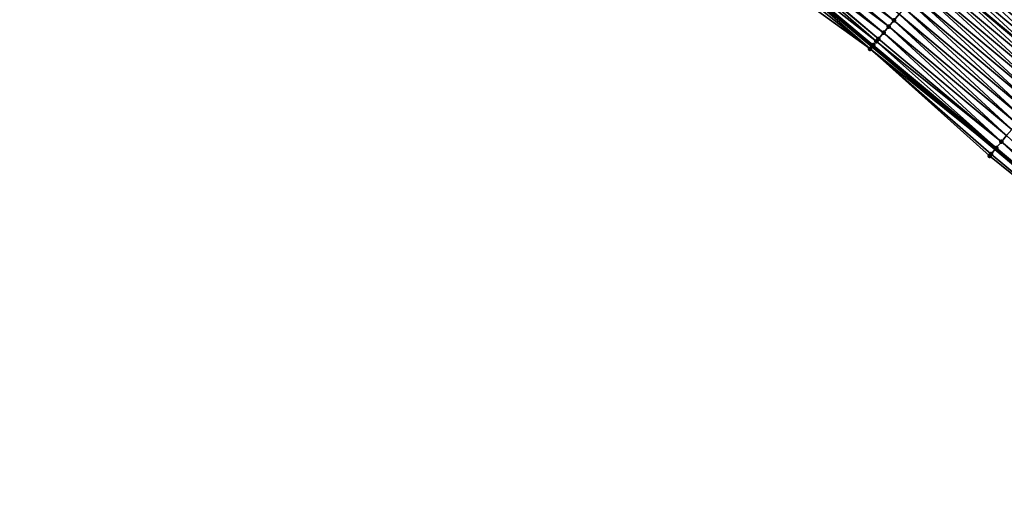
# Model space of a CAD drawing. Header units: feet. Extents: x 2007189 to 2022806, y 818621 to 837694.
# Tile 409 of 656: x 2017072 to 2017195, y 818711 to 818771. Entities that reach past the tile are written whole.
import ezdxf

# ---------------------------------------------------------------- set-up
doc = ezdxf.new("R2010")
doc.units = ezdxf.units.FT
doc.header["$MEASUREMENT"] = 0
for name, color, linetype, lineweight in [('EP_Travel Lane', 172, 'Continuous', 53), ('Road Shots', 141, 'Continuous', 100), ('Road X-Section', 40, 'Continuous', 13), ('STRIPING', 60, 'Continuous', 53)]:
    doc.layers.add(name, color=color, linetype=linetype, lineweight=lineweight)
doc.layers.add('I-77-MM17-21_SB-Surface-Border', color=7, linetype='Continuous')
doc.layers.add('I-77-MM17-21_SB-Surface-TIN', color=7, linetype='Continuous')

msp = doc.modelspace()

# ---------------------------------------------------------------- linework, layer by layer
at = {"layer": 'EP_Travel Lane'}
msp.add_polyline3d([(2017070.938029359, 818857.1195621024, 278.6535262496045), (2017086.277400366, 818844.286020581, 278.7181300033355), (2017101.61676804, 818831.4524818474, 278.7845818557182), (2017116.956138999, 818818.6189403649, 278.849228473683), (2017132.295548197, 818805.7853668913, 278.8932618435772), (2017147.635018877, 818792.9517419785, 278.904111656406), (2017162.974567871, 818780.1180515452, 278.872728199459), (2017178.314059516, 818767.2844090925, 278.8722429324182), (2017193.640782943, 818754.4558058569, 278.9156085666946), (2017208.965912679, 818741.6049340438, 278.8966614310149), (2017224.290997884, 818728.7540995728, 278.8645873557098), (2017239.616065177, 818715.9032801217, 278.8272637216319), (2017254.94092502, 818703.0526346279, 278.728892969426), (2017270.265811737, 818690.2019665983, 278.6384281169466), (2017285.590665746, 818677.3513259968, 278.5383362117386), (2017300.915501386, 818664.5007007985, 278.4328399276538), (2017316.240269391, 818651.6501323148, 278.3074304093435), (2017331.564989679, 818638.7996038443, 278.1679843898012), (2017346.873128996, 818625.9656354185, 278.0020297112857), (2017352.742518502, 818621.0491638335, 277.9247102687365)], dxfattribs=at)
at = {"layer": 'I-77-MM17-21_SB-Surface-Border', "color": 3, "linetype": 'Continuous', "lineweight": -3}
msp.add_polyline3d([(2017269.7083127, 818689.5374826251, 278.604562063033), (2017253.983434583, 818701.9114045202, 278.6701140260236), (2017238.631830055, 818714.7301849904, 278.7651190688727), (2017222.811778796, 818726.9909488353, 278.7844641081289), (2017208.534410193, 818741.0906155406, 278.8719008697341), (2017192.948255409, 818753.630364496, 278.8759617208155), (2017178.052859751, 818766.9722036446, 278.8581549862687), (2017161.847543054, 818778.7709051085, 278.8007198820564), (2017146.11639753, 818791.1365089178, 278.8053447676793), (2017131.117831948, 818804.3776190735, 278.8155457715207), (2017116.603386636, 818818.1973041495, 278.8301322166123), (2017101.352319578, 818831.1363914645, 278.7698289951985), (2017085.954980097, 818843.9006351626, 278.6995043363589), (2017070.209611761, 818856.2489015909, 278.6138580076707)], dxfattribs=at)
at = {"layer": 'I-77-MM17-21_SB-Surface-TIN', "color": 128, "linetype": 'Continuous', "lineweight": -3}
for points in [[(2017165.046744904, 818782.5947581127, 278.9542017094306), (2017181.026984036, 818770.5268842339, 278.9615654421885), (2017165.688449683, 818783.361709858, 278.9724298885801)], [(2017165.688449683, 818783.361709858, 278.9724298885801), (2017181.026984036, 818770.5268842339, 278.9615654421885), (2017181.668686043, 818771.2938382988, 278.9812923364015)], [(2017191.294289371, 818782.7980879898, 279.2376844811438), (2017206.639350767, 818769.9521331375, 279.2250051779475), (2017191.93599097, 818783.5650423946, 279.2576306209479)], [(2017191.93599097, 818783.5650423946, 279.2576306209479), (2017206.639350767, 818769.9521331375, 279.2250051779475), (2017207.282023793, 818770.718273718, 279.24410652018)], [(2017163.866347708, 818781.1839688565, 278.9196301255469), (2017179.743579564, 818768.992976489, 278.9223596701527), (2017164.405038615, 818781.8278076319, 278.9367889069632)], [(2017164.405038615, 818781.8278076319, 278.9367889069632), (2017180.385285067, 818769.759927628, 278.9402001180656), (2017165.046744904, 818782.5947581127, 278.9542017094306)], [(2017164.405038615, 818781.8278076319, 278.9367889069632), (2017179.743579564, 818768.992976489, 278.9223596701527), (2017180.385285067, 818769.759927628, 278.9402001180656)], [(2017165.046744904, 818782.5947581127, 278.9542017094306), (2017180.385285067, 818769.759927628, 278.9402001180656), (2017181.026984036, 818770.5268842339, 278.9615654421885)], [(2017190.010864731, 818781.2641971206, 279.2093594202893), (2017205.354053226, 818768.4198112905, 279.2010798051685), (2017190.652577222, 818782.0311424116, 279.2234294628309)], [(2017190.652577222, 818782.0311424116, 279.2234294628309), (2017205.996701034, 818769.1859730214, 279.2127591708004), (2017191.294289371, 818782.7980879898, 279.2376844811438)], [(2017190.652577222, 818782.0311424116, 279.2234294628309), (2017205.354053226, 818768.4198112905, 279.2010798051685), (2017205.996701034, 818769.1859730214, 279.2127591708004)], [(2017191.294289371, 818782.7980879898, 279.2376844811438), (2017205.996701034, 818769.1859730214, 279.2127591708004), (2017206.639350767, 818769.9521331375, 279.2250051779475)], [(2017163.121665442, 818780.293873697, 278.8807035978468), (2017178.840416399, 818767.9135333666, 278.8961855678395), (2017163.763340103, 818781.0608506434, 278.9151801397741)], [(2017163.763340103, 818781.0608506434, 278.9151801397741), (2017179.101873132, 818768.2260261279, 278.9050208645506), (2017163.866347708, 818781.1839688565, 278.9196301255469)], [(2017163.763340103, 818781.0608506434, 278.9151801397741), (2017178.840416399, 818767.9135333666, 278.8961855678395), (2017179.101873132, 818768.2260261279, 278.9050208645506)], [(2017163.866347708, 818781.1839688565, 278.9196301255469), (2017179.101873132, 818768.2260261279, 278.9050208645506), (2017179.743579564, 818768.992976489, 278.9223596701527)], [(2017189.369150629, 818780.4972531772, 279.1961584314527), (2017204.71140015, 818767.6536539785, 279.1878498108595), (2017190.010864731, 818781.2641971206, 279.2093594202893)], [(2017190.010864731, 818781.2641971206, 279.2093594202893), (2017204.71140015, 818767.6536539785, 279.1878498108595), (2017205.354053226, 818768.4198112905, 279.2010798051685)], [(2017161.847543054, 818778.7709051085, 278.8007198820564), (2017178.052859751, 818766.9722036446, 278.8581549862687), (2017162.458413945, 818779.5011081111, 278.8454892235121)], [(2017162.458413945, 818779.5011081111, 278.8454892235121), (2017178.052859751, 818766.9722036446, 278.8581549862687), (2017162.974567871, 818780.1180515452, 278.872728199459)], [(2017163.094197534, 818780.2610413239, 278.87904141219), (2017162.974567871, 818780.1180515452, 278.872728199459), (2017178.314059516, 818767.2844090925, 278.8722429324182)], [(2017178.052859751, 818766.9722036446, 278.8581549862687), (2017178.314059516, 818767.2844090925, 278.8722429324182), (2017162.974567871, 818780.1180515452, 278.872728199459)], [(2017163.094197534, 818780.2610413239, 278.87904141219), (2017178.460180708, 818767.4590640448, 278.8801240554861), (2017163.121665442, 818780.293873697, 278.8807035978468)], [(2017163.094197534, 818780.2610413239, 278.87904141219), (2017178.314059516, 818767.2844090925, 278.8722429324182), (2017178.460180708, 818767.4590640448, 278.8801240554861)], [(2017163.121665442, 818780.293873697, 278.8807035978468), (2017178.460180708, 818767.4590640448, 278.8801240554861), (2017178.840416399, 818767.9135333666, 278.8961855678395)], [(2017188.085732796, 818778.9633566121, 279.1641609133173), (2017203.426087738, 818766.1213446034, 279.1595478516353), (2017188.727443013, 818779.7303038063, 279.1794577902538)], [(2017188.727443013, 818779.7303038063, 279.1794577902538), (2017204.068747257, 818766.8874965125, 279.1746738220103), (2017189.369150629, 818780.4972531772, 279.1961584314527)], [(2017188.727443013, 818779.7303038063, 279.1794577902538), (2017203.426087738, 818766.1213446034, 279.1595478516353), (2017204.068747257, 818766.8874965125, 279.1746738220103)], [(2017189.369150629, 818780.4972531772, 279.1961584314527), (2017204.068747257, 818766.8874965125, 279.1746738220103), (2017204.71140015, 818767.6536539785, 279.1878498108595)], [(2017186.802306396, 818777.4294672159, 279.1367854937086), (2017202.140781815, 818764.5890297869, 279.1331553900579), (2017187.444017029, 818778.1964140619, 279.1518580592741)], [(2017187.444017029, 818778.1964140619, 279.1518580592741), (2017202.783437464, 818765.3551849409, 279.1471426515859), (2017188.085732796, 818778.9633566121, 279.1641609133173)], [(2017187.444017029, 818778.1964140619, 279.1518580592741), (2017202.140781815, 818764.5890297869, 279.1331553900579), (2017202.783437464, 818765.3551849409, 279.1471426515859)], [(2017188.085732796, 818778.9633566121, 279.1641609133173), (2017202.783437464, 818765.3551849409, 279.1471426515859), (2017203.426087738, 818766.1213446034, 279.1595478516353)], [(2017186.802306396, 818777.4294672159, 279.1367854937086), (2017186.160611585, 818776.6625068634, 279.1131059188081), (2017201.498109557, 818763.8228882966, 279.1143185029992)], [(2017186.802306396, 818777.4294672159, 279.1367854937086), (2017201.498109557, 818763.8228882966, 279.1143185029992), (2017202.140781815, 818764.5890297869, 279.1331553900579)], [(2017184.877198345, 818775.128606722, 279.0787011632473), (2017200.212818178, 818762.2905615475, 279.0921681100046), (2017185.518906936, 818775.8955552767, 279.0948754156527)], [(2017185.518906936, 818775.8955552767, 279.0948754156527), (2017200.855468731, 818763.056720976, 279.1046554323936), (2017186.160611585, 818776.6625068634, 279.1131059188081)], [(2017185.518906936, 818775.8955552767, 279.0948754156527), (2017200.212818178, 818762.2905615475, 279.0921681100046), (2017200.855468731, 818763.056720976, 279.1046554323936)], [(2017200.855468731, 818763.056720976, 279.1046554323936), (2017201.498109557, 818763.8228882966, 279.1143185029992), (2017186.160611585, 818776.6625068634, 279.1131059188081)], [(2017184.235496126, 818774.3616528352, 279.0590891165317), (2017199.57015456, 818761.524413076, 279.0758358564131), (2017184.877198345, 818775.128606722, 279.0787011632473)], [(2017184.877198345, 818775.128606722, 279.0787011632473), (2017199.57015456, 818761.524413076, 279.0758358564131), (2017200.212818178, 818762.2905615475, 279.0921681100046)], [(2017182.952092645, 818772.827744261, 279.0193487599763), (2017198.284830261, 818759.9921136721, 279.0440349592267), (2017183.593795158, 818773.5946979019, 279.0388022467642)], [(2017183.593795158, 818773.5946979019, 279.0388022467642), (2017198.92749309, 818760.7582628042, 279.060135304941), (2017184.235496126, 818774.3616528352, 279.0590891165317)], [(2017183.593795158, 818773.5946979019, 279.0388022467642), (2017198.284830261, 818759.9921136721, 279.0440349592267), (2017198.92749309, 818760.7582628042, 279.060135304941)], [(2017184.235496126, 818774.3616528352, 279.0590891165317), (2017198.92749309, 818760.7582628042, 279.060135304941), (2017199.57015456, 818761.524413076, 279.0758358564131)], [(2017181.668686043, 818771.2938382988, 278.9812923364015), (2017196.999499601, 818758.4598196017, 279.0103623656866), (2017182.310389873, 818772.0607908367, 279.000034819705)], [(2017182.310389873, 818772.0607908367, 279.000034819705), (2017197.642170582, 818759.2259618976, 279.0288617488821), (2017182.952092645, 818772.827744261, 279.0193487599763)], [(2017182.310389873, 818772.0607908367, 279.000034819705), (2017196.999499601, 818758.4598196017, 279.0103623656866), (2017197.642170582, 818759.2259618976, 279.0288617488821)], [(2017182.952092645, 818772.827744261, 279.0193487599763), (2017197.642170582, 818759.2259618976, 279.0288617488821), (2017198.284830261, 818759.9921136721, 279.0440349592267)], [(2017181.026984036, 818770.5268842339, 278.9615654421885), (2017196.356832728, 818757.693673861, 278.9930718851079), (2017181.668686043, 818771.2938382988, 278.9812923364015)], [(2017181.668686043, 818771.2938382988, 278.9812923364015), (2017196.356832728, 818757.693673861, 278.9930718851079), (2017196.999499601, 818758.4598196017, 279.0103623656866)], [(2017179.743579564, 818768.992976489, 278.9223596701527), (2017195.071510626, 818756.161372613, 278.9619179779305), (2017180.385285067, 818769.759927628, 278.9402001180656)], [(2017180.385285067, 818769.759927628, 278.9402001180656), (2017195.71417149, 818756.9275233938, 278.9774399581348), (2017181.026984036, 818770.5268842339, 278.9615654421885)], [(2017180.385285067, 818769.759927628, 278.9402001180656), (2017195.071510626, 818756.161372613, 278.9619179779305), (2017195.71417149, 818756.9275233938, 278.9774399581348)], [(2017181.026984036, 818770.5268842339, 278.9615654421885), (2017195.71417149, 818756.9275233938, 278.9774399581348), (2017196.356832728, 818757.693673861, 278.9930718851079)], [(2017179.101873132, 818768.2260261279, 278.9050208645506), (2017194.428854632, 818755.3952177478, 278.9478294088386), (2017179.743579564, 818768.992976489, 278.9223596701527)], [(2017179.743579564, 818768.992976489, 278.9223596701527), (2017194.428854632, 818755.3952177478, 278.9478294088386), (2017195.071510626, 818756.161372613, 278.9619179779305)], [(2017178.052859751, 818766.9722036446, 278.8581549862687), (2017193.640782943, 818754.4558058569, 278.9156085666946), (2017178.314059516, 818767.2844090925, 278.8722429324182)], [(2017178.460180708, 818767.4590640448, 278.8801240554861), (2017178.314059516, 818767.2844090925, 278.8722429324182), (2017193.640782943, 818754.4558058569, 278.9156085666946)], [(2017178.460180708, 818767.4590640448, 278.8801240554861), (2017193.786164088, 818754.62909186, 278.9235722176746), (2017178.840416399, 818767.9135333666, 278.8961855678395)], [(2017178.460180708, 818767.4590640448, 278.8801240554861), (2017193.640782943, 818754.4558058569, 278.9156085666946), (2017193.786164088, 818754.62909186, 278.9235722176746)], [(2017178.840416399, 818767.9135333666, 278.8961855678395), (2017194.428854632, 818755.3952177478, 278.9478294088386), (2017179.101873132, 818768.2260261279, 278.9050208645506)], [(2017178.840416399, 818767.9135333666, 278.8961855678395), (2017193.786164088, 818754.62909186, 278.9235722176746), (2017194.428854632, 818755.3952177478, 278.9478294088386)], [(2017178.052859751, 818766.9722036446, 278.8581549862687), (2017193.143436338, 818753.8629971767, 278.8883650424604), (2017193.640782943, 818754.4558058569, 278.9156085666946)], [(2017178.052859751, 818766.9722036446, 278.8581549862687), (2017192.948255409, 818753.630364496, 278.8759617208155), (2017193.143436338, 818753.8629971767, 278.8883650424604)], [(2017194.428854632, 818755.3952177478, 278.9478294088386), (2017209.752855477, 818742.5429709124, 278.9330871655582), (2017195.071510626, 818756.161372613, 278.9619179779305)], [(2017193.786164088, 818754.62909186, 278.9235722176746), (2017209.110151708, 818741.7768561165, 278.9049381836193), (2017194.428854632, 818755.3952177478, 278.9478294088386)], [(2017194.428854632, 818755.3952177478, 278.9478294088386), (2017209.110151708, 818741.7768561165, 278.9049381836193), (2017209.752855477, 818742.5429709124, 278.9330871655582)], [(2017192.948255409, 818753.630364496, 278.8759617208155), (2017208.534410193, 818741.0906155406, 278.8719008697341), (2017193.143436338, 818753.8629971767, 278.8883650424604)], [(2017193.143436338, 818753.8629971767, 278.8883650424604), (2017208.534410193, 818741.0906155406, 278.8719008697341), (2017193.640782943, 818754.4558058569, 278.9156085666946)], [(2017193.786164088, 818754.62909186, 278.9235722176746), (2017193.640782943, 818754.4558058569, 278.9156085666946), (2017208.965912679, 818741.6049340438, 278.8966614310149)], [(2017208.534410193, 818741.0906155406, 278.8719008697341), (2017208.965912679, 818741.6049340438, 278.8966614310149), (2017193.640782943, 818754.4558058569, 278.9156085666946)], [(2017193.786164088, 818754.62909186, 278.9235722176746), (2017208.965912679, 818741.6049340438, 278.8966614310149), (2017209.110151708, 818741.7768561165, 278.9049381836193)]]:
    msp.add_3dface(points, dxfattribs=at)
at = {"layer": 'Road Shots', "lineweight": 100}
for p in [(2017180.385285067, 818769.759927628, 278.9402001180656), (2017181.026984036, 818770.5268842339, 278.9615654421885), (2017179.743579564, 818768.992976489, 278.9223596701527), (2017178.460180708, 818767.4590640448, 278.8801240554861), (2017178.840416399, 818767.9135333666, 278.8961855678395), (2017179.101873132, 818768.2260261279, 278.9050208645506), (2017178.052859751, 818766.9722036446, 278.8581549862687), (2017194.428854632, 818755.3952177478, 278.9478294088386), (2017192.948255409, 818753.630364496, 278.8759617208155), (2017193.143436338, 818753.8629971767, 278.8883650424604), (2017193.786164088, 818754.62909186, 278.9235722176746)]:
    msp.add_point(p, dxfattribs=at)
at = {"layer": 'Road X-Section', "extrusion": (0.7669212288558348, -0.6417366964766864, 0.0024168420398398), "elevation": 1021584.533150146, "flags": 128}
msp.add_lwpolyline([(1922458.201687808, -2189.773207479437), (1922457.201687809, -2189.732766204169), (1922456.323766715, -2189.717642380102), (1922456.201687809, -2189.71813083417), (1922455.948433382, -2189.720744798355), (1922455.201687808, -2189.733764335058), (1922454.201687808, -2189.757211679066), (1922453.201687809, -2189.777157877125), (1922452.201687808, -2189.791412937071), (1922451.201687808, -2189.805483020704), (1922450.201687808, -2189.818684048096), (1922449.201687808, -2189.83538473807), (1922448.201687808, -2189.850681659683), (1922447.201687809, -2189.862984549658), (1922446.201687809, -2189.878057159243), (1922445.201687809, -2189.901736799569), (1922444.201687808, -2189.9199673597), (1922443.201687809, -2189.936141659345), (1922442.201687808, -2189.955753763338), (1922441.201687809, -2189.976040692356), (1922440.201687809, -2189.995494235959), (1922439.201687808, -2190.014808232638), (1922438.201687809, -2190.03355077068), (1922437.201687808, -2190.053277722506), (1922436.201687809, -2190.074643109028), (1922435.201687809, -2190.092483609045), (1922434.201687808, -2190.109822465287), (1922433.794242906, -2190.118657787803), (1922433.201687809, -2190.134719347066), (1922432.566909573, -2190.156688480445)], dxfattribs=at)
at = {"layer": 'Road X-Section', "extrusion": (-0.7661874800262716, 0.6426018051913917, 0.004434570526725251), "elevation": -1019414.184176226, "flags": 128}
msp.add_lwpolyline([(-1923615.828633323, 4799.942561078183), (-1923614.828633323, 4799.980525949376), (-1923613.852966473, 4800.001786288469), (-1923613.828633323, 4800.001713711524), (-1923613.506204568, 4799.99905085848), (-1923612.828633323, 4799.984002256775), (-1923612.668014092, 4799.979268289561), (-1923611.828633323, 4799.955398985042), (-1923610.828633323, 4799.936297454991), (-1923609.828633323, 4799.92405132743), (-1923608.828633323, 4799.912371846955), (-1923607.828633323, 4799.899141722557), (-1923606.828633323, 4799.88596560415), (-1923605.828633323, 4799.870839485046), (-1923604.828633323, 4799.858434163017), (-1923603.828633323, 4799.844446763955), (-1923602.828633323, 4799.825609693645), (-1923601.828633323, 4799.815946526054), (-1923600.828633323, 4799.80345908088), (-1923599.828633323, 4799.787126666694), (-1923598.828633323, 4799.771425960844), (-1923597.828633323, 4799.755325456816), (-1923596.828633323, 4799.740152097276), (-1923595.828633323, 4799.721652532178), (-1923594.828633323, 4799.704361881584), (-1923593.828633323, 4799.688729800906), (-1923592.828633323, 4799.673207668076), (-1923591.828633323, 4799.659118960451), (-1923590.828633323, 4799.634861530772), (-1923589.828633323, 4799.599654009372), (-1923589.524966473, 4799.587250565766)], dxfattribs=at)
at = {"layer": 'STRIPING'}
msp.add_polyline3d([(2017063.453122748, 818879.3404541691, 278.7758136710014), (2017078.791449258, 818866.505802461, 278.8771013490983), (2017094.129821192, 818853.6711127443, 278.9538881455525), (2017109.468217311, 818840.8364027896, 279.0176162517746), (2017124.806624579, 818828.0016835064, 279.0753362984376), (2017140.145064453, 818815.1669369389, 279.1154617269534), (2017155.48357232, 818802.3321334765, 279.1189072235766), (2017170.822075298, 818789.4973341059, 279.1249876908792), (2017186.160611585, 818776.6625068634, 279.1131059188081), (2017201.498109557, 818763.8228882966, 279.1143185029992), (2017216.822033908, 818750.9707056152, 279.0770593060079), (2017232.146071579, 818738.1184278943, 279.0731551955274), (2017247.469995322, 818725.2662457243, 279.0357167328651), (2017262.793720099, 818712.4142304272, 278.9397199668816), (2017278.117412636, 818699.5622421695, 278.8342352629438), (2017293.441118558, 818686.7102426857, 278.7326902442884), (2017308.764809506, 818673.8582557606, 278.626737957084), (2017324.088504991, 818661.0062650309, 278.5221224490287), (2017339.412036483, 818648.1544118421, 278.3692412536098), (2017354.733558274, 818635.293227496, 278.2110582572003), (2017360.589243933, 818630.3600547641, 278.1775914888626)], dxfattribs=at)

doc.saveas('drawing.dxf')
